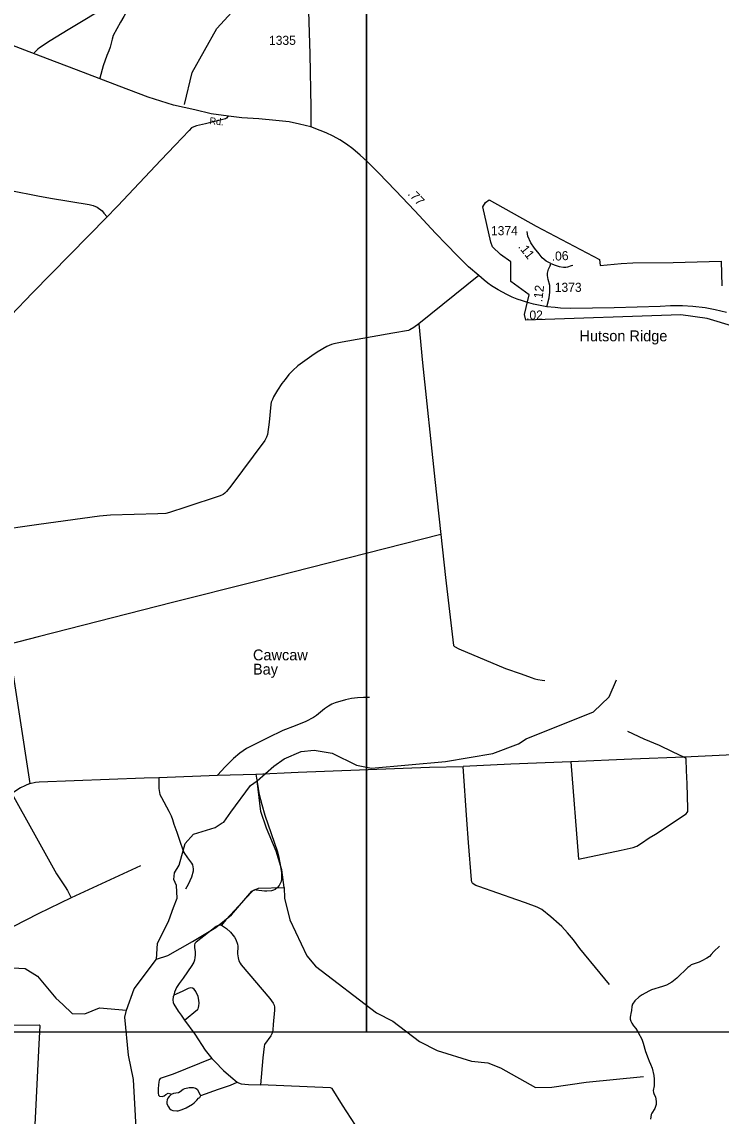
# Model space of a CAD drawing. Extents: x 2104537 to 2336408, y 34176 to 229611.
# Drawn here: x 2158685 to 2168353, y 79287 to 94408 of the extents above; entities that cross this region are included whole.
import ezdxf

# ---------------------------------------------------------------- set-up
doc = ezdxf.new("R2010")
doc.units = 0
for name, color, linetype in [('Exist Boundary Political City Limit New', 7, 'Continuous'), ('Exist Hydrographic Bay Label', 7, 'Continuous'), ('Exist Hydrographic Creek Single Shore', 7, 'Continuous'), ('Exist Hydrographic Misc Water Feature', 7, 'Continuous'), ('Exist Hydrographic Point Label', 7, 'Continuous'), ('Exist Road Non-System Type 51', 7, 'Continuous'), ('Exist Road Primary NC Attributed', 7, 'Continuous'), ('Exist Road Primary NC Label', 7, 'Continuous'), ('Exist Road Primary NC Mileage Hundredths English Label', 7, 'Continuous'), ('Exist Road Secondary Mileage Hundredths English Label', 7, 'Continuous'), ('Exist Road Secondary Type 51 Attributed', 7, 'Continuous'), ('Exist Road Secondary Type 51 Number Label', 7, 'Continuous'), ('Map Preparation Boundary City Limit Buffer Line', 7, 'Continuous'), ('Map Preparation Inset Cut Line', 7, 'Continuous')]:
    doc.layers.add(name, color=color, linetype=linetype)

msp = doc.modelspace()

# ---------------------------------------------------------------- linework, layer by layer
at = {"layer": 'Exist Boundary Political City Limit New'}
msp.add_lwpolyline([(2168543, 90192), (2168160, 90311), (2167796, 90359), (2165652, 90287), (2165634, 90365), (2165700, 90634), (2165443, 90819), (2165443, 91094), (2165301, 91194), (2165192, 91297), (2165168, 91363), (2165060, 91853), (2165096, 91913), (2165144, 91949), (2165795, 91584), (2166673, 91124), (2166679, 91040), (2166972, 91070), (2167133, 91076), (2167688, 91082), (2168352, 91100), (2168363, 90758)], dxfattribs=at)
at = {"layer": 'Exist Hydrographic Creek Single Shore'}
msp.add_lwpolyline([(2162441, 74450), (2162087, 75156), (2162035, 75564), (2161958, 75798), (2161898, 76121), (2161822, 76280), (2161512, 76561), (2161378, 76777), (2161177, 76991), (2161076, 77200), (2160965, 77599), (2160938, 77957), (2160862, 78073), (2160536, 78280), (2160427, 78423), (2160283, 78787), (2160228, 79795), (2160159, 80128), (2160107, 80654), (2160131, 80752)], dxfattribs=at)
at = {"layer": 'Exist Hydrographic Misc Water Feature'}
for points in [[(2160934, 93266), (2161040, 93707), (2161378, 94317), (2161792, 94769), (2161866, 94902), (2161857, 95069), (2161806, 95287), (2161687, 95568), (2161687, 95627), (2161518, 96027), (2161408, 96374), (2161358, 96418), (2161130, 96832), (2161130, 96875)], [(2161938, 83922), (2162170, 84121), (2162311, 84223), (2162544, 84324), (2162727, 84343), (2162977, 84302), (2163312, 84138), (2163520, 84095), (2164544, 84187), (2165194, 84299), (2165551, 84433), (2165659, 84500), (2166590, 84872), (2166806, 85081), (2166904, 85316)], [(2160544, 81456), (2160559, 81672), (2160716, 81990), (2160783, 82169), (2160830, 82297), (2160821, 82474), (2160787, 82557), (2160795, 82648), (2160861, 82755), (2160943, 83056), (2161059, 83181), (2161358, 83277), (2161456, 83339), (2161475, 83350), (2161574, 83486), (2161847, 83855), (2161938, 83922)], [(2162313, 82448), (2162278, 82689), (2162202, 82946), (2162067, 83264), (2161990, 83495), (2161938, 83922)], [(2160544, 81456), (2160701, 81505), (2161042, 81699), (2161366, 81893), (2161582, 82069), (2161863, 82395), (2161955, 82439), (2162313, 82448)], [(2162313, 82448), (2162314, 82297), (2162390, 81997), (2162626, 81501), (2162744, 81361), (2163589, 80714), (2163815, 80598), (2164183, 80316), (2164425, 80193), (2164901, 80046), (2165126, 80022), (2165301, 79956), (2165786, 79684), (2166011, 79686), (2166486, 79756), (2167277, 79836)], [(2160131, 80752), (2160238, 81045), (2160544, 81456)], [(2155104, 79717), (2155187, 79768), (2155327, 80008), (2155510, 80126), (2156201, 80306), (2156791, 80560), (2157348, 80838), (2157663, 80973), (2158079, 81198), (2158553, 81337), (2158728, 81327), (2158903, 81222), (2159155, 80915), (2159249, 80829), (2159381, 80707), (2159556, 80700), (2159756, 80785), (2160131, 80752)]]:
    msp.add_lwpolyline(points, dxfattribs=at)
at = {"layer": 'Exist Road Non-System Type 51'}
for p, q in [((2165003, 90902), (2164172, 90234)), ((2158502, 85804), (2158793, 83882)), ((2160578, 83965), (2161389, 83998)), ((2161389, 83998), (2161919, 84013)), ((2160325, 82746), (2159364, 82303))]:
    msp.add_line(p, q, dxfattribs=at)
for points in [[(2160077, 95173), (2160029, 95164), (2160009, 95156), (2159988, 95130), (2159980, 95100), (2159977, 95032), (2159958, 94832), (2159952, 94718), (2159948, 94690), (2159936, 94669), (2159807, 94590), (2159799, 94588), (2159707, 94527), (2159532, 94420), (2159324, 94298), (2159077, 94145), (2158928, 94048), (2158904, 94030), (2158853, 93981)], [(2160077, 95173), (2160131, 95167), (2160153, 95154), (2160168, 95130), (2160174, 95060), (2160174, 94892), (2160179, 94790), (2160178, 94692), (2160168, 94626), (2160139, 94563), (2160096, 94483), (2160048, 94404), (2159946, 94220), (2159931, 94171), (2159906, 94059), (2159888, 94009), (2159861, 93945), (2159810, 93802), (2159762, 93630)], [(2161536, 93104), (2161512, 93078), (2161499, 93068), (2161315, 93020), (2161223, 93001), (2161100, 92970), (2161060, 92956), (2161030, 92942), (2160996, 92909), (2160806, 92705), (2160604, 92496), (2160010, 91868), (2159945, 91803), (2159905, 91757), (2159862, 91713)], [(2156592, 92432), (2156816, 92398), (2156922, 92373), (2157597, 92244), (2157735, 92223), (2158328, 92111), (2158531, 92076), (2158907, 92006), (2159081, 91970), (2159614, 91884), (2159672, 91869), (2159728, 91849), (2159795, 91796), (2159817, 91764), (2159862, 91713)], [(2159862, 91713), (2158830, 90663), (2158530, 90351), (2158491, 90312), (2158461, 90289), (2158442, 90279), (2158428, 90275), (2158400, 90274), (2157794, 90353)], [(2164172, 90234), (2164103, 90183), (2164048, 90150), (2164030, 90145), (2163815, 90105), (2163115, 89982), (2163000, 89959), (2162966, 89948), (2162901, 89921), (2162768, 89843), (2162693, 89795), (2162502, 89656), (2162431, 89592), (2162374, 89533), (2162323, 89468), (2162278, 89409), (2162220, 89318), (2162164, 89227), (2162148, 89191), (2162133, 89152), (2162128, 89122), (2162103, 88874), (2162080, 88708), (2162065, 88667), (2162042, 88625), (2161574, 87992), (2161513, 87916), (2161492, 87894), (2161468, 87876), (2161425, 87857), (2160953, 87700), (2160727, 87627), (2160677, 87616), (2160563, 87610), (2159912, 87589), (2159756, 87576), (2158918, 87464), (2158276, 87370)], [(2164172, 90234), (2164225, 89695), (2164392, 88082), (2164477, 87322)], [(2164477, 87322), (2161907, 86668), (2160767, 86384), (2158908, 85912), (2158502, 85804)], [(2164477, 87322), (2164544, 86729), (2164654, 85791), (2164665, 85774), (2164727, 85743), (2165372, 85471), (2165590, 85397), (2165725, 85346), (2165775, 85331), (2165819, 85322), (2165876, 85311), (2165914, 85308)], [(2163490, 85071), (2163406, 85073), (2163324, 85066), (2163241, 85056), (2163159, 85041), (2163016, 85000), (2162970, 84979), (2162923, 84954), (2162867, 84913), (2162757, 84823), (2162718, 84796), (2162609, 84740), (2162462, 84679), (2162295, 84614), (2162085, 84514), (2161792, 84366), (2161697, 84300), (2161610, 84227), (2161495, 84114), (2161389, 83998)], [(2167059, 84606), (2167283, 84502), (2167497, 84415), (2167676, 84326), (2167840, 84249)], [(2167840, 84249), (2167119, 84221), (2166273, 84181)], [(2166273, 84181), (2166380, 82838), (2166969, 82962), (2167136, 83000), (2167172, 83012), (2167188, 83019), (2167253, 83060), (2167358, 83130), (2167446, 83184), (2167869, 83466), (2167883, 83482), (2167890, 83496), (2167892, 83538), (2167883, 83878), (2167874, 84064), (2167871, 84220), (2167866, 84232), (2167840, 84249)], [(2170336, 84357), (2169844, 84334), (2169199, 84311), (2167840, 84249)], [(2161919, 84013), (2162506, 84040), (2164319, 84109), (2164785, 84120)], [(2166273, 84181), (2165444, 84151), (2164785, 84120)], [(2166807, 81105), (2166682, 81263), (2166399, 81605), (2166313, 81722), (2166227, 81820), (2166149, 81906), (2166115, 81938), (2165997, 82040), (2165875, 82141), (2165810, 82176), (2165647, 82235), (2165528, 82274), (2165001, 82458), (2164962, 82475), (2164936, 82489), (2164920, 82499), (2164910, 82509), (2164904, 82520), (2164899, 82552), (2164861, 83068), (2164835, 83383), (2164785, 84120)], [(2158793, 83882), (2158873, 83900), (2158923, 83907), (2160376, 83961), (2160578, 83965)], [(2160578, 83965), (2160577, 83899), (2160579, 83813), (2160586, 83757), (2160594, 83731), (2160613, 83689), (2160715, 83503), (2160748, 83436), (2160769, 83386), (2160788, 83321), (2160828, 83210), (2160877, 83060), (2160926, 82929), (2160975, 82856), (2161031, 82783), (2161043, 82758), (2161050, 82732), (2161054, 82704), (2161053, 82670), (2161031, 82587), (2160986, 82486), (2160946, 82422)], [(2161919, 84013), (2161935, 83927), (2161951, 83813), (2161966, 83732), (2162001, 83594), (2162044, 83447), (2162217, 82940), (2162232, 82885), (2162252, 82789), (2162273, 82655), (2162275, 82563), (2162269, 82529), (2162244, 82473), (2162221, 82446), (2162188, 82418), (2162162, 82407), (2162138, 82399), (2162072, 82394), (2162038, 82395), (2161926, 82411), (2161904, 82412), (2161884, 82406), (2161776, 82294), (2161631, 82133), (2161504, 81999), (2161447, 81924)], [(2158793, 83882), (2158726, 83853), (2158666, 83822), (2158548, 83747)], [(2158548, 83747), (2158840, 83215), (2159164, 82633), (2159217, 82550), (2159285, 82454), (2159316, 82404), (2159364, 82303)], [(2159364, 82303), (2158908, 82081), (2158223, 81733), (2158201, 81719), (2158190, 81701), (2158184, 81679), (2158183, 81654), (2158208, 80723)], [(2161447, 81924), (2161421, 81927), (2161397, 81919), (2161372, 81908), (2161094, 81689), (2161078, 81670), (2161071, 81654), (2161071, 81618), (2161080, 81556), (2161081, 81512), (2161078, 81479), (2161071, 81444), (2161061, 81412), (2161036, 81370), (2160913, 81191), (2160859, 81118), (2160824, 81062), (2160795, 80999), (2160784, 80957)], [(2161447, 81924), (2161516, 81879), (2161571, 81830), (2161624, 81761), (2161643, 81727), (2161666, 81664), (2161669, 81636), (2161667, 81530), (2161674, 81472), (2161685, 81434), (2161701, 81399), (2161716, 81377), (2162111, 80910), (2162160, 80847), (2162174, 80822), (2162179, 80794), (2162178, 80752), (2162158, 80551), (2162155, 80477), (2162150, 80447), (2162142, 80423), (2162127, 80397), (2162039, 80277), (2162033, 80251), (2162015, 80091), (2161986, 79720)], [(2168332, 81635), (2168250, 81561), (2168217, 81520), (2168191, 81494), (2168156, 81471), (2168088, 81432), (2168049, 81415), (2167940, 81375), (2167918, 81361), (2167892, 81340), (2167741, 81195), (2167672, 81140), (2167599, 81097), (2167543, 81077), (2167388, 81030), (2167353, 81014), (2167260, 80962), (2167220, 80933), (2167159, 80878), (2167128, 80836), (2167117, 80801), (2167112, 80745), (2167106, 80703), (2167099, 80679), (2167094, 80655), (2167096, 80627), (2167104, 80599), (2167117, 80573), (2167140, 80536), (2167171, 80498), (2167206, 80443), (2167255, 80348), (2167275, 80296), (2167309, 80181), (2167342, 80084), (2167357, 80044), (2167378, 80004), (2167399, 79951), (2167423, 79849), (2167428, 79799), (2167429, 79747), (2167426, 79703), (2167415, 79639), (2167416, 79613), (2167426, 79585), (2167443, 79552), (2167450, 79522), (2167456, 79488), (2167455, 79448), (2167438, 79394), (2167393, 79329), (2167384, 79311), (2167375, 79244)], [(2160933, 80612), (2161114, 80759), (2161122, 80771), (2161129, 80788), (2161133, 80810), (2161134, 80846), (2161131, 80890), (2161120, 80939), (2161091, 81009), (2161066, 81040), (2161044, 81056), (2161022, 81061), (2161002, 81057), (2160982, 81050), (2160901, 81007), (2160784, 80957)], [(2160784, 80957), (2160778, 80937), (2160773, 80895), (2160776, 80857), (2160784, 80833), (2160846, 80736), (2160887, 80681), (2160933, 80612)], [(2160933, 80612), (2161074, 80417), (2161217, 80197), (2161311, 80083)], [(2158214, 80539), (2158922, 80547), (2158926, 80547), (2158932, 80541), (2158913, 80193), (2158865, 79166), (2158880, 78924), (2158884, 78498), (2158880, 78278), (2158882, 78162), (2158890, 78076), (2158897, 78039), (2158944, 77860)], [(2161311, 80083), (2160775, 79867), (2160598, 79807), (2160588, 79795), (2160581, 79781), (2160577, 79759), (2160569, 79667), (2160568, 79603), (2160575, 79577), (2160589, 79563), (2160623, 79556), (2160651, 79568), (2160674, 79587), (2160708, 79603), (2160740, 79596), (2160754, 79588)], [(2161311, 80083), (2161354, 80042), (2161474, 79918), (2161572, 79828), (2161661, 79758)], [(2161159, 79570), (2161405, 79659), (2161568, 79714), (2161661, 79758)], [(2161661, 79758), (2161681, 79746), (2161718, 79733), (2161816, 79725), (2161986, 79720)], [(2164769, 77082), (2164750, 77124), (2164740, 77136), (2164720, 77151), (2164655, 77178), (2164594, 77217), (2164547, 77260), (2164486, 77334), (2164371, 77508), (2164078, 77966), (2163119, 79438), (2162973, 79669), (2162953, 79677), (2161986, 79720)], [(2160754, 79588), (2160723, 79560), (2160702, 79535), (2160692, 79511), (2160688, 79483), (2160691, 79457), (2160710, 79415), (2160728, 79390), (2160751, 79374), (2160771, 79366), (2160825, 79358), (2160847, 79360), (2160903, 79377), (2160954, 79400), (2161045, 79454), (2161069, 79472), (2161104, 79505), (2161129, 79534), (2161145, 79546), (2161159, 79570)], [(2160754, 79588), (2160786, 79605), (2160812, 79610), (2160850, 79612), (2160874, 79627), (2160913, 79657), (2160937, 79668), (2160997, 79681), (2161053, 79680), (2161085, 79673), (2161107, 79657), (2161130, 79618), (2161146, 79584), (2161159, 79570)]]:
    msp.add_lwpolyline(points, dxfattribs=at)
at = {"layer": 'Exist Road Primary NC Attributed'}
for points in [[(2162682, 92957), (2162525, 92995), (2162382, 93025), (2162196, 93047), (2161959, 93067), (2161727, 93083), (2161542, 93106), (2161300, 93139), (2161076, 93191), (2160779, 93259), (2160431, 93367), (2160028, 93519), (2159535, 93708), (2158944, 93934), (2158327, 94171)], [(2165941, 90470), (2165899, 90477), (2165759, 90505), (2165695, 90523), (2165534, 90578), (2165465, 90605), (2165390, 90640), (2165269, 90705), (2165178, 90761), (2165127, 90797), (2165075, 90839), (2165003, 90902), (2164861, 91025), (2164704, 91180), (2164557, 91333), (2164405, 91490), (2164116, 91797), (2163849, 92079), (2163614, 92323), (2163460, 92479), (2163364, 92568), (2163260, 92655), (2163173, 92716), (2163080, 92777), (2162988, 92827), (2162891, 92874), (2162808, 92907), (2162682, 92957)], [(2168425, 90390), (2168268, 90430), (2168131, 90455), (2167962, 90475), (2167817, 90486), (2167651, 90483), (2167512, 90475), (2166874, 90458), (2166276, 90446), (2166132, 90450), (2166060, 90459), (2165941, 90470)]]:
    msp.add_lwpolyline(points, dxfattribs=at)
at = {"layer": 'Exist Road Secondary Type 51 Attributed'}
for points in [[(2162592, 96708), (2162595, 96453), (2162611, 95971), (2162628, 95376), (2162645, 94702), (2162665, 93961), (2162682, 93226), (2162682, 92957)], [(2165998, 91070), (2165935, 91103), (2165879, 91147), (2165835, 91203), (2165774, 91280), (2165721, 91356), (2165681, 91445), (2165672, 91512)], [(2165941, 90470), (2165977, 90595), (2165986, 90672), (2165984, 90767), (2165963, 90849), (2165951, 90902), (2165951, 90937), (2165965, 90991), (2165989, 91037), (2165998, 91070)], [(2165998, 91070), (2166058, 91044), (2166114, 91026), (2166172, 91019), (2166204, 91020), (2166231, 91025), (2166282, 91039), (2166302, 91044)]]:
    msp.add_lwpolyline(points, dxfattribs=at)
at = {"layer": 'Map Preparation Boundary City Limit Buffer Line'}
msp.add_lwpolyline([(2168543, 90192), (2168160, 90311), (2167796, 90359), (2165652, 90287), (2165634, 90365), (2165700, 90634), (2165443, 90819), (2165443, 91094), (2165301, 91194), (2165192, 91297), (2165168, 91363), (2165060, 91853), (2165096, 91913), (2165144, 91949), (2165795, 91584), (2166673, 91124), (2166679, 91040), (2166972, 91070), (2167133, 91076), (2167688, 91082), (2168352, 91100), (2168363, 90758)], dxfattribs=at)
at = {"layer": 'Map Preparation Inset Cut Line'}
for points in [[(2163450, 80447), (2123592, 80447), (2123592, 124595), (2166610, 124595), (2166610, 99632), (2163450, 99632)], [(2187500, 80447), (2163450, 80447), (2163450, 99632), (2187500, 99632)], [(2116896, 80446), (2116896, 37236), (2173491, 37236), (2173491, 50351), (2187500, 54766), (2187500, 55965), (2187500, 80447)]]:
    msp.add_lwpolyline(points, close=True, dxfattribs=at)

# ---------------------------------------------------------------- texts
at = {"layer": 'Exist Hydrographic Bay Label'}
for s, p in [('Cawcaw', (2161880, 85585)), ('Bay', (2161880, 85388))]:
    msp.add_text(s, height=150, dxfattribs=at).set_placement(p)
at = {"layer": 'Exist Hydrographic Point Label'}
msp.add_text('Hutson Ridge', height=150, dxfattribs=at).set_placement((2166394, 89994))
at = {"layer": 'Exist Road Primary NC Label'}
msp.add_text('Rd.', height=95, rotation=353.9183, dxfattribs=at).set_placement((2161274, 92996))
at = {"layer": 'Exist Road Primary NC Mileage Hundredths English Label'}
for s, rotation, p in [('.77', 313.3147, (2164013, 92026)), ('.02', 0.3038, (2165656, 90293))]:
    msp.add_text(s, height=125, rotation=rotation, dxfattribs=at).set_placement(p)
at = {"layer": 'Exist Road Secondary Mileage Hundredths English Label'}
for s, rotation, p in [('.11', 308.2181, (2165541, 91299)), ('.06', 2.6107, (2166013, 91106)), ('.12', 83.0928, (2165878, 90532))]:
    msp.add_text(s, height=125, rotation=rotation, dxfattribs=at).set_placement(p)
at = {"layer": 'Exist Road Secondary Type 51 Number Label'}
for s, p in [('1335', (2162101, 94090)), ('1374', (2165170, 91460)), ('1373', (2166052, 90677))]:
    msp.add_text(s, height=125, dxfattribs=at).set_placement(p)

doc.saveas('drawing.dxf')
